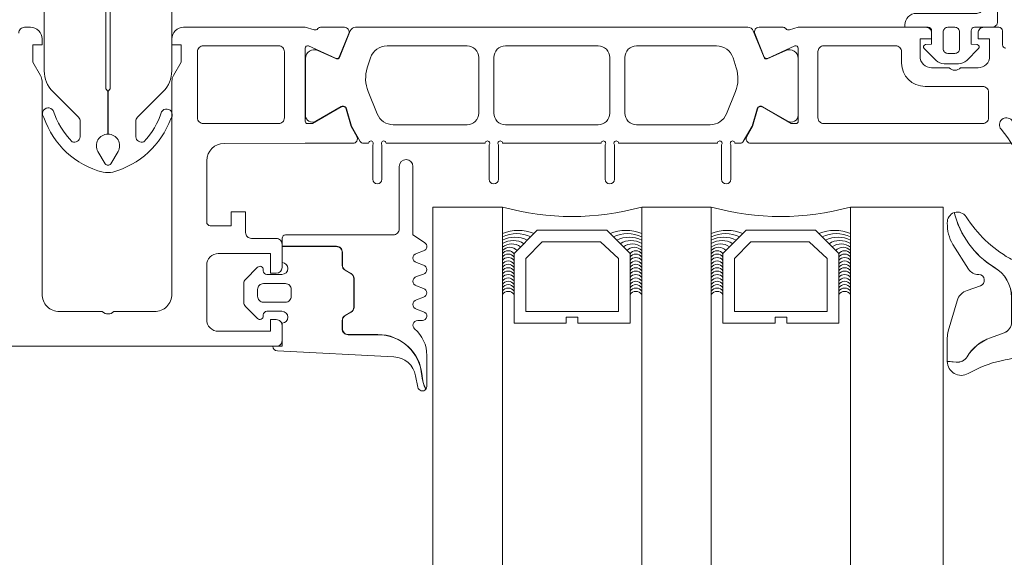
# Model space of a CAD drawing. Header units: millimetres. Extents: x 144573 to 336993, y 74252 to 247042.
# Tile 275 of 656: x 173195 to 173280, y 186180 to 186226. Entities that reach past the tile are written whole.
import ezdxf

# ---------------------------------------------------------------- set-up
doc = ezdxf.new("R2010")
doc.units = ezdxf.units.MM
doc.layers.add('FASÁDA DETAILNÍ', color=255, linetype='Continuous', lineweight=0)

# ---------------------------------------------------------------- blocks, each defined once
blk = doc.blocks.new('284336')
for points in [[(-0.7, -9.6), (-10, -9.6, 0.414511), (-10.51, -10.11), (-10.51, -15.51, -1), (-11.69, -15.51), (-11.69, -9.605), (-12.695, -8.948, -0.668884), (-12.6, -8.233), (-11.993, -8.006, 0.766384), (-11.993, -7.214), (-12.6, -6.987, -0.76831), (-12.6, -6.233), (-11.993, -6.006, 0.766384), (-11.993, -5.214), (-12.6, -4.987, -0.76831), (-12.6, -4.233), (-11.993, -4.006, 0.766384), (-11.993, -3.214), (-12.6, -2.987, -0.877523), (-12.5, -2.22), (-12.1, -2.22, 0.698129), (-11.835, -1.497, -0.220231), (-12.89, 0.782), (-12.89, 3.454, -0.157143), (-12.817, 3.682), (-12.688, 3.424, -0.067482), (-12.476, 2.53, 0.393136), (-8.659, -1.02), (-6.1, -1.02, -0.414214), (-5.61, -1.51), (-5.61, -2.221, -0.267949), (-5.855, -2.646), (-6.355, -2.934, 0.267949), (-6.61, -3.376), (-6.61, -5.844, 0.267949), (-6.355, -6.286), (-5.855, -6.574, -0.267949), (-5.61, -6.999), (-5.61, -8.11, 0.414215), (-5.1, -8.62), (-0.41, -8.62), (-0.41, -9.31, -0.414212), (-0.7, -9.6)], [(-0.41, 0), (-0.41, -2, 0.990243), (-0.4, -3.02), (0.9, -3.02, 0.414214), (1.21, -2.71), (1.21, -2.61, -0.668123), (1.705, -2.405), (2.746, -3.445, -0.199004), (2.89, -3.792), (2.89, -5.428, -0.199038), (2.746, -5.775), (1.705, -6.815, -0.668191), (1.21, -6.61), (1.21, -6.51, 0.414214), (0.9, -6.2), (-0.4, -6.2, 0.990269), (-0.41, -7.22), (-0.41, -8.6), (-5.1, -8.6, -0.414215), (-5.59, -8.11), (-5.59, -6.999, 0.267949), (-5.845, -6.557), (-6.345, -6.268, -0.267949), (-6.59, -5.844), (-6.59, -3.376, -0.267949), (-6.345, -2.952), (-5.845, -2.663, 0.267949), (-5.59, -2.221), (-5.59, -1.51, 0.414214), (-6.1, -1), (-8.659, -1, -0.393156), (-12.456, 2.532, 0.067572), (-12.669, 3.432), (-12.803, 3.7, -0.637545), (-12.117, 3.529), (-11.923, 2.531, 0.344315), (-10.055, 0.907), (0, 0.38, -0.406913), (0.39, 0), (-0.41, 0)], [(1.7, -4.31, 0.414235), (1.2, -3.81), (-0.7, -3.81, 0.414214), (-1.2, -4.31), (-1.2, -4.91, 0.414214), (-0.7, -5.41), (1.2, -5.41, 0.414235), (1.7, -4.91), (1.7, -4.31)]]:
    blk.add_lwpolyline(points, format="xyb", close=True)
blk = doc.blocks.new('284325')
for points in [[(0.836, -5.231, -0.560316), (0.937, -4.729), (1.943, -4.363, 0.3153), (2.14, -4.081), (2.14, -1.886, 0.451558), (1.802, -1.588), (0.905, -1.702, -0.399586), (0.568, -1.462), (0.297, -0.069, -0.415977), (0.528, 0.288, 0.024107), (6.149, 1.242, 0.076636), (8.992, 2.341, -0.577615), (10.79, 1.299), (10.015, 1.369, 0.283171), (9.078, 0.899, -0.168429), (7.068, -0.736), (5.898, -1.161, 0.315302), (5.24, -2.101), (5.24, -4.21, 0.269719), (6.757, -6.818, -0.194797), (10.185, -11.528, -0.342663), (9.166, -11.166, 0.119207), (5.433, -7.586, 0.578571), (3.63, -8.623), (3.629, -11.77, 0.176415), (6.159, -18.716, -1), (5.24, -19.487, -0.176415), (2.43, -11.771), (2.43, -8.891, 0.208286), (0.836, -5.231)], [(8.954, -6.65), (10.325, -8.78, -0.134555), (10.789, -10.631, -0.339795), (10.194, -11.525, 0.194788), (6.762, -6.809, -0.269736), (5.25, -4.21), (5.25, -2.101, -0.315302), (5.901, -1.171), (7.071, -0.745, 0.168429), (9.086, 0.894, -0.283167), (10.014, 1.359), (10.79, 1.289), (10.791, -0.743, -0.070852), (10.712, -1.302), (9.95, -3.927, -0.241839), (9.08, -4.826), (7.933, -5.215, 0.836024), (8.08, -6.191), (8.112, -6.191, -0.255349), (8.954, -6.65)]]:
    blk.add_lwpolyline(points, format="xyb", close=True)
blk = doc.blocks.new('244748_a')
blk.add_lwpolyline([(8.317, -1.695, 0.082248), (6.343, -0.896, -1.09695), (6.943, -0.101, -0.315353), (11.26, -5.152, -0.480529), (10.87, -5.64), (4.269, -5.64), (4.079, -5.45), (-16.527, -5.45), (-16.717, -5.64), (-20.426, -5.64, 0.574019), (-21.926, -4.784), (-22.99, -5.403, 0.524827), (-22.99, -5.897), (-21.926, -6.516, 0.574021), (-20.426, -5.66), (-16.717, -5.66), (-16.527, -5.85), (4.079, -5.85), (4.269, -5.66), (10.87, -5.66, -0.480529), (11.26, -6.148, -0.326229), (6.881, -11.091, -1.09695), (6.281, -10.297, 0.081457), (8.317, -9.605, 0.599203), (7.485, -8.05), (5.524, -8.05, 0.198965), (5.171, -8.197), (2.217, -11.15), (0.929, -12.01, -0.738038), (0.509, -11.62), (0.866, -11, 1), (0.346, -10.7), (0, -11.3), (-0.979, -11.3, 0.619205), (-1.45, -12.061), (-1.275, -12.426, -0.808139), (-2.038, -13.038), (-3.632, -11.444, 0.198906), (-4.339, -11.151), (-14.987, -11.15, -0.198936), (-16.755, -10.418), (-18.976, -8.197, 0.198942), (-19.33, -8.05), (-20.666, -8.05, 0.500217), (-21.094, -8.731, 0.122037), (-18.497, -10.274, -1.093735), (-19.1, -11.066, -0.240768), (-23.705, -6.07, -0.106226), (-23.705, -5.23, -0.256232), (-19.005, -0.132, -1.093735), (-18.402, -0.924, 0.116856), (-21.094, -2.569, 0.500217), (-20.666, -3.25), (-19.33, -3.25, 0.198942), (-18.976, -3.104), (-16.755, -0.882, -0.198936), (-14.987, -0.149), (-4.339, -0.149, 0.198907), (-3.632, 0.144), (-2.038, 1.738, -0.808139), (-1.275, 1.126), (-1.45, 0.761, 0.619205), (-0.979, 0), (0, 0), (0.346, -0.6, 1), (0.866, -0.3), (0.509, 0.32, -0.738038), (0.929, 0.71), (2.217, -0.15), (5.171, -3.104, 0.198965), (5.524, -3.25), (7.485, -3.25, 0.599203)], format="xyb", close=True)
blk = doc.blocks.new('246426')
for points in [[(-1.84, 0.643), (-2.861, -0.378, 0.198926), (-3.154, -1.085), (-3.154, -2.312, 0.198926), (-2.861, -3.019), (-1.84, -4.04, 0.637051), (-1.5, -3.916), (-1.454, -3.398), (-0.301, -3.398, -0.41484), (-0.001, -3.699), (-0.004, -5.19, 0.414232), (0.496, -5.69), (2.145, -5.69, 0.071862), (2.201, -5.682, 0.157876), (3.727, -4.638, 0.360336), (3.48, 2.389, 0.964062), (2.537, 1.485, -0.403385), (2.251, -4.337, -0.190964), (2.114, -4.391), (1.696, -4.391, -0.414214), (1.196, -3.891), (1.196, 1.31, 0.414201), (0.196, 2.31), (-0.004, 2.31), (-0.004, 0.302, -0.414214), (-0.304, 0.002), (-1.454, 0.002), (-1.5, 0.519, 0.637051), (-1.84, 0.643)], [(-2.254, -1.398, -0.414214), (-1.854, -0.998), (-0.404, -0.998, -0.414214), (-0.004, -1.398), (-0.004, -1.998, -0.414214), (-0.404, -2.398), (-1.854, -2.398, -0.414214), (-2.254, -1.998), (-2.254, -1.398)]]:
    blk.add_lwpolyline(points, format="xyb", close=True)

msp = doc.modelspace()

# ---------------------------------------------------------------- linework, layer by layer
at = {"layer": 'FASÁDA DETAILNÍ'}
for p, q in [((173236.48, 186209.759), (173230.48, 186209.759)), ((173236.48, 186209.759), (173230.48, 186209.759)), ((173254.48, 186209.759), (173248.48, 186209.759)), ((173254.48, 186209.759), (173248.48, 186209.759)), ((173274.48, 186209.759), (173266.48, 186209.759)), ((173274.48, 186209.759), (173266.48, 186209.759))]:
    msp.add_line(p, q, dxfattribs=at)
for points in [[(173068.48, 186197.759), (173216.98, 186197.759, 0.414214), (173217.48, 186198.259), (173217.48, 186199.559, 0.41422), (173216.98, 186200.059), (173216.48, 186200.059), (173216.48, 186199.059), (173211.98, 186199.059, -0.414214), (173210.98, 186200.059), (173210.98, 186204.759, -0.414214), (173211.98, 186205.759), (173216.48, 186205.759), (173216.48, 186204.059), (173216.98, 186204.059, 0.414201), (173217.48, 186204.559), (173217.48, 186206.559, 0.414214), (173216.98, 186207.059), (173214.837, 186207.059, -0.414214), (173214.337, 186207.559), (173214.337, 186209.359), (173213.086, 186209.359), (173213.086, 186208.159), (173211.28, 186208.159, -0.414214), (173210.98, 186208.459), (173210.98, 186213.757, -0.414167), (173212.48, 186215.257), (173219.478, 186215.259), (173223.578, 186215.258, 0.57735), (173223.924, 186215.858), (173223.426, 186216.722), (173222.998, 186218.214, 0.488701), (173222.559, 186218.39), (173220.093, 186216.959), (173219.673, 186216.959, -0.432566), (173219.478, 186217.159), (173219.478, 186223.463, -0.548397), (173219.759, 186223.649), (173222.143, 186222.58, 0.425336), (173222.41, 186222.688), (173223.227, 186224.711, 0.531563), (173222.856, 186225.261), (173220.792, 186225.261, 0.231306), (173220.555, 186225.145, -0.306185), (173220.236, 186225.041), (173219.478, 186225.259), (173208.974, 186225.259, 0.414214), (173207.974, 186224.259), (173207.974, 186223.759), (173208.774, 186223.759), (173208.774, 186222.259), (173208.114, 186221.115, 0.13165), (173207.98, 186220.615), (173207.98, 186202.25, -0.414214), (173206.48, 186200.75), (173202.979, 186200.75, -0.399985), (173201.979, 186200.75), (173198.28, 186200.75, -0.414214), (173196.78, 186202.25), (173196.78, 186220.615, 0.13165), (173196.646, 186221.115), (173195.986, 186222.259), (173195.986, 186223.759), (173196.786, 186223.759), (173196.786, 186224.259, 0.414214), (173195.786, 186225.259), (173195.28, 186225.259, 0.414214), (173194.78, 186224.759)], [(173068.48, 186197.759), (173216.98, 186197.759, 0.414214), (173217.48, 186198.259), (173217.48, 186199.559, 0.41422), (173216.98, 186200.059), (173216.48, 186200.059), (173216.48, 186199.059), (173211.98, 186199.059, -0.414214), (173210.98, 186200.059), (173210.98, 186204.759, -0.414214), (173211.98, 186205.759), (173216.48, 186205.759), (173216.48, 186204.059), (173216.98, 186204.059, 0.414201), (173217.48, 186204.559), (173217.48, 186206.559, 0.414214), (173216.98, 186207.059), (173214.837, 186207.059, -0.414214), (173214.337, 186207.559), (173214.337, 186209.359), (173213.086, 186209.359), (173213.086, 186208.159), (173211.28, 186208.159, -0.414214), (173210.98, 186208.459), (173210.98, 186213.757, -0.414167), (173212.48, 186215.257), (173219.478, 186215.259), (173223.578, 186215.258, 0.57735), (173223.924, 186215.858), (173223.426, 186216.722), (173222.998, 186218.214, 0.488701), (173222.559, 186218.39), (173220.093, 186216.959), (173219.673, 186216.959, -0.432566), (173219.478, 186217.159), (173219.478, 186223.463, -0.548397), (173219.759, 186223.649), (173222.143, 186222.58, 0.425336), (173222.41, 186222.688), (173223.227, 186224.711, 0.531563), (173222.856, 186225.261), (173220.792, 186225.261, 0.231306), (173220.555, 186225.145, -0.306185), (173220.236, 186225.041), (173219.478, 186225.259), (173208.974, 186225.259, 0.414214), (173207.974, 186224.259), (173207.974, 186223.759), (173208.774, 186223.759), (173208.774, 186222.259), (173208.114, 186221.115, 0.13165), (173207.98, 186220.615), (173207.98, 186202.25, -0.414214), (173206.48, 186200.75), (173202.979, 186200.75, -0.399985), (173201.979, 186200.75), (173198.28, 186200.75, -0.414214), (173196.78, 186202.25), (173196.78, 186220.615, 0.13165), (173196.646, 186221.115), (173195.986, 186222.259), (173195.986, 186223.759), (173196.786, 186223.759), (173196.786, 186224.259, 0.414214), (173195.786, 186225.259), (173195.28, 186225.259, 0.414214), (173194.78, 186224.759)], [(173290.28, 186215.259), (173261.98, 186215.259), (173257.88, 186215.258, -0.57735), (173257.533, 186215.858), (173258.032, 186216.722), (173258.46, 186218.214, -0.488701), (173258.899, 186218.39), (173261.365, 186216.959), (173261.785, 186216.959, 0.432566), (173261.98, 186217.159), (173261.98, 186223.463, 0.548397), (173261.698, 186223.649), (173259.315, 186222.58, -0.425336), (173259.047, 186222.688), (173258.231, 186224.711, -0.531563), (173258.602, 186225.261), (173260.666, 186225.261, -0.231306), (173260.903, 186225.145, 0.306185), (173261.222, 186225.041), (173261.98, 186225.259), (173261.98, 186225.259), (173272.98, 186225.259, -0.414426), (173273.48, 186224.759), (173273.48, 186224.265), (173272.48, 186224.265), (173272.48, 186222.765, 0.414214), (173273.48, 186221.765), (173274.98, 186221.765, 0.399985), (173275.98, 186221.765), (173277.48, 186221.765, 0.414214), (173278.48, 186222.765), (173278.48, 186224.259), (173277.48, 186224.259), (173277.48, 186224.759, -0.414456), (173277.98, 186225.259), (173279.28, 186225.257, -0.413971), (173279.58, 186224.957), (173279.58, 186223.759, 0.414214), (173279.88, 186223.459)], [(173290.28, 186215.259), (173261.98, 186215.259), (173257.88, 186215.258, -0.57735), (173257.533, 186215.858), (173258.032, 186216.722), (173258.46, 186218.214, -0.488701), (173258.899, 186218.39), (173261.365, 186216.959), (173261.785, 186216.959, 0.432566), (173261.98, 186217.159), (173261.98, 186223.463, 0.548397), (173261.698, 186223.649), (173259.315, 186222.58, -0.425336), (173259.047, 186222.688), (173258.231, 186224.711, -0.531563), (173258.602, 186225.261), (173260.666, 186225.261, -0.231306), (173260.903, 186225.145, 0.306185), (173261.222, 186225.041), (173261.98, 186225.259), (173261.98, 186225.259), (173272.98, 186225.259, -0.414426), (173273.48, 186224.759), (173273.48, 186224.265), (173272.48, 186224.265), (173272.48, 186222.765, 0.414214), (173273.48, 186221.765), (173274.98, 186221.765, 0.399985), (173275.98, 186221.765), (173277.48, 186221.765, 0.414214), (173278.48, 186222.765), (173278.48, 186224.259), (173277.48, 186224.259), (173277.48, 186224.759, -0.414456), (173277.98, 186225.259), (173279.28, 186225.257, -0.413971), (173279.58, 186224.957), (173279.58, 186223.759, 0.414214), (173279.88, 186223.459)]]:
    msp.add_lwpolyline(points, format="xyb", dxfattribs=at)
for points in [[(173223.819, 186225.259), (173235.73, 186225.259), (173257.641, 186225.259, -0.305837), (173258.105, 186224.946), (173259.027, 186222.659, 0.425336), (173259.295, 186222.551), (173260.913, 186223.267, -0.543753), (173261.97, 186222.583), (173261.97, 186217.679, -0.578182), (173261.069, 186217.16), (173258.877, 186218.421, 0.488505), (173258.438, 186218.244), (173258.004, 186216.73), (173257.241, 186215.409, -0.282478), (173256.965, 186215.259), (173256.52, 186215.259, 1.447009), (173256.17, 186215.127), (173256.17, 186212.159, -1), (173255.37, 186212.159), (173255.37, 186215.127, 1.447009), (173255.019, 186215.26), (173246.48, 186215.259, 1.447009), (173246.13, 186215.127), (173246.13, 186212.159, -1), (173245.33, 186212.159), (173245.33, 186215.127, 1.447009), (173244.979, 186215.26), (173236.48, 186215.259, 1.447009), (173236.13, 186215.127), (173236.13, 186212.159, -1), (173235.33, 186212.159), (173235.33, 186215.127, 1.447009), (173234.979, 186215.26), (173226.44, 186215.259, 1.447009), (173226.09, 186215.127), (173226.09, 186212.159, -1), (173225.29, 186212.159), (173225.29, 186215.127, 1.447009), (173224.939, 186215.26), (173224.495, 186215.259, -0.282478), (173224.219, 186215.409), (173223.456, 186216.73), (173223.022, 186218.244, 0.488505), (173222.583, 186218.421), (173220.391, 186217.16, -0.578182), (173219.49, 186217.679), (173219.49, 186222.583, -0.543753), (173220.547, 186223.267), (173222.165, 186222.551, 0.425336), (173222.432, 186222.659), (173223.355, 186224.946, -0.305837), (173223.819, 186225.259)], [(173223.819, 186225.259), (173235.73, 186225.259), (173257.641, 186225.259, -0.305837), (173258.105, 186224.946), (173259.027, 186222.659, 0.425336), (173259.295, 186222.551), (173260.913, 186223.267, -0.543753), (173261.97, 186222.583), (173261.97, 186217.679, -0.578182), (173261.069, 186217.16), (173258.877, 186218.421, 0.488505), (173258.438, 186218.244), (173258.004, 186216.73), (173257.241, 186215.409, -0.282478), (173256.965, 186215.259), (173256.52, 186215.259, 1.447009), (173256.17, 186215.127), (173256.17, 186212.159, -1), (173255.37, 186212.159), (173255.37, 186215.127, 1.447009), (173255.019, 186215.26), (173246.48, 186215.259, 1.447009), (173246.13, 186215.127), (173246.13, 186212.159, -1), (173245.33, 186212.159), (173245.33, 186215.127, 1.447009), (173244.979, 186215.26), (173236.48, 186215.259, 1.447009), (173236.13, 186215.127), (173236.13, 186212.159, -1), (173235.33, 186212.159), (173235.33, 186215.127, 1.447009), (173234.979, 186215.26), (173226.44, 186215.259, 1.447009), (173226.09, 186215.127), (173226.09, 186212.159, -1), (173225.29, 186212.159), (173225.29, 186215.127, 1.447009), (173224.939, 186215.26), (173224.495, 186215.259, -0.282478), (173224.219, 186215.409), (173223.456, 186216.73), (173223.022, 186218.244, 0.488505), (173222.583, 186218.421), (173220.391, 186217.16, -0.578182), (173219.49, 186217.679), (173219.49, 186222.583, -0.543753), (173220.547, 186223.267), (173222.165, 186222.551, 0.425336), (173222.432, 186222.659), (173223.355, 186224.946, -0.305837), (173223.819, 186225.259)], [(173210.18, 186223.158, -0.414214), (173210.68, 186223.658), (173217.18, 186223.658, -0.414214), (173217.68, 186223.158), (173217.68, 186217.458, -0.414214), (173217.18, 186216.958), (173210.68, 186216.958, -0.414214), (173210.18, 186217.458), (173210.18, 186223.158)], [(173210.18, 186223.158, -0.414214), (173210.68, 186223.658), (173217.18, 186223.658, -0.414214), (173217.68, 186223.158), (173217.68, 186217.458, -0.414214), (173217.18, 186216.958), (173210.68, 186216.958, -0.414214), (173210.18, 186217.458), (173210.18, 186223.158)], [(173233.43, 186223.66), (173226.53, 186223.66, 0.324916), (173225.103, 186222.623), (173224.827, 186221.773, 0.176429), (173224.899, 186219.721), (173225.677, 186217.797, 0.305619), (173227.068, 186216.859), (173233.43, 186216.859, 0.414218), (173234.43, 186217.859), (173234.43, 186222.66, 0.414218), (173233.43, 186223.66)], [(173233.43, 186223.66), (173226.53, 186223.66, 0.324916), (173225.103, 186222.623), (173224.827, 186221.773, 0.176429), (173224.899, 186219.721), (173225.677, 186217.797, 0.305619), (173227.068, 186216.859), (173233.43, 186216.859, 0.414218), (173234.43, 186217.859), (173234.43, 186222.66, 0.414218), (173233.43, 186223.66)], [(173244.73, 186223.66), (173236.73, 186223.66, 0.414214), (173235.73, 186222.66), (173235.73, 186217.859, 0.414214), (173236.73, 186216.859), (173244.73, 186216.859, 0.414214), (173245.73, 186217.859), (173245.73, 186222.66, 0.414214), (173244.73, 186223.66)], [(173244.73, 186223.66), (173236.73, 186223.66, 0.414214), (173235.73, 186222.66), (173235.73, 186217.859, 0.414214), (173236.73, 186216.859), (173244.73, 186216.859, 0.414214), (173245.73, 186217.859), (173245.73, 186222.66, 0.414214), (173244.73, 186223.66)], [(173254.93, 186223.66), (173248.03, 186223.66, 0.414218), (173247.03, 186222.66), (173247.03, 186217.859, 0.414218), (173248.03, 186216.859), (173254.392, 186216.859, 0.305619), (173255.783, 186217.797), (173256.561, 186219.721, 0.176429), (173256.633, 186221.773), (173256.357, 186222.623, 0.324916), (173254.93, 186223.66)], [(173254.93, 186223.66), (173248.03, 186223.66, 0.414218), (173247.03, 186222.66), (173247.03, 186217.859, 0.414218), (173248.03, 186216.859), (173254.392, 186216.859, 0.305619), (173255.783, 186217.797), (173256.561, 186219.721, 0.176429), (173256.633, 186221.773), (173256.357, 186222.623, 0.324916), (173254.93, 186223.66)], [(173264.18, 186216.959), (173277.88, 186216.959, 0.414214), (173278.38, 186217.459), (173278.38, 186219.665, 0.414214), (173277.88, 186220.165), (173272.91, 186220.165, -0.411139), (173270.88, 186222.165), (173270.88, 186223.159, 0.414214), (173270.38, 186223.659), (173264.18, 186223.659, 0.414214), (173263.68, 186223.159), (173263.68, 186217.459, 0.414214), (173264.18, 186216.959)], [(173264.18, 186216.959), (173277.88, 186216.959, 0.414214), (173278.38, 186217.459), (173278.38, 186219.665, 0.414214), (173277.88, 186220.165), (173272.91, 186220.165, -0.411139), (173270.88, 186222.165), (173270.88, 186223.159, 0.414214), (173270.38, 186223.659), (173264.18, 186223.659, 0.414214), (173263.68, 186223.159), (173263.68, 186217.459, 0.414214), (173264.18, 186216.959)]]:
    msp.add_lwpolyline(points, format="xyb", close=True, dxfattribs=at)
for points in [[(173236.48, 186209.759), (173236.48, 184300.759), (173230.48, 184300.759), (173230.48, 186209.759)], [(173254.48, 186209.759), (173254.48, 184300.759), (173248.48, 184300.759), (173248.48, 186209.759)], [(173274.48, 186209.759), (173274.48, 184300.759), (173266.48, 184300.759), (173266.48, 186209.759)]]:
    msp.add_lwpolyline(points, dxfattribs=at)
for points in [[(173237.48, 186199.759), (173237.48, 186205.759), (173239.48, 186207.759), (173245.48, 186207.759), (173247.48, 186205.759), (173247.48, 186199.759), (173242.98, 186199.759), (173242.98, 186200.259), (173241.98, 186200.259), (173241.98, 186199.759)], [(173237.48, 186199.759), (173237.48, 186205.759), (173239.48, 186207.759), (173245.48, 186207.759), (173247.48, 186205.759), (173247.48, 186199.759), (173242.98, 186199.759), (173242.98, 186200.259), (173241.98, 186200.259), (173241.98, 186199.759)], [(173255.48, 186199.759), (173255.48, 186205.759), (173257.48, 186207.759), (173263.48, 186207.759), (173265.48, 186205.759), (173265.48, 186199.759), (173260.98, 186199.759), (173260.98, 186200.259), (173259.98, 186200.259), (173259.98, 186199.759)], [(173255.48, 186199.759), (173255.48, 186205.759), (173257.48, 186207.759), (173263.48, 186207.759), (173265.48, 186205.759), (173265.48, 186199.759), (173260.98, 186199.759), (173260.98, 186200.259), (173259.98, 186200.259), (173259.98, 186199.759)], [(173246.48, 186200.759), (173238.48, 186200.759), (173238.48, 186205.344), (173239.894, 186206.759), (173244.927, 186206.759), (173246.48, 186205.344)], [(173246.48, 186200.759), (173238.48, 186200.759), (173238.48, 186205.344), (173239.894, 186206.759), (173244.927, 186206.759), (173246.48, 186205.344)], [(173264.48, 186200.759), (173256.48, 186200.759), (173256.48, 186205.344), (173257.894, 186206.759), (173262.927, 186206.759), (173264.48, 186205.344)], [(173264.48, 186200.759), (173256.48, 186200.759), (173256.48, 186205.344), (173257.894, 186206.759), (173262.927, 186206.759), (173264.48, 186205.344)]]:
    msp.add_lwpolyline(points, close=True, dxfattribs=at)
for centre, radius, start, end in [((173242.48, 186231.65), 22.699, 254.67278, 285.32722), ((173242.48, 186231.65), 22.699, 254.67278, 285.32722), ((173260.48, 186231.65), 22.699, 254.67278, 285.32722), ((173260.48, 186231.65), 22.699, 254.67278, 285.32722), ((173237.832, 186204.208), 3.546, 67.29382, 112.40905), ((173237.832, 186204.208), 3.546, 67.29382, 112.40905), ((173237.718, 186204.575), 2.897, 65.30667, 115.29515), ((173237.718, 186204.575), 2.897, 65.30667, 115.29515), ((173247.128, 186204.208), 3.546, 67.59095, 112.70618), ((173247.128, 186204.208), 3.546, 67.59095, 112.70618), ((173247.242, 186204.575), 2.897, 64.70485, 114.69333), ((173247.242, 186204.575), 2.897, 64.70485, 114.69333), ((173255.832, 186204.208), 3.546, 67.29382, 112.40905), ((173255.832, 186204.208), 3.546, 67.29382, 112.40905), ((173255.718, 186204.575), 2.897, 65.30667, 115.29515), ((173255.718, 186204.575), 2.897, 65.30667, 115.29515), ((173265.128, 186204.208), 3.546, 67.59095, 112.70618), ((173265.128, 186204.208), 3.546, 67.59095, 112.70618), ((173265.242, 186204.575), 2.897, 64.70485, 114.69333), ((173265.242, 186204.575), 2.897, 64.70485, 114.69333), ((173237.549, 186204.923), 2.248, 61.52734, 118.40281), ((173237.549, 186204.923), 2.248, 61.52734, 118.40281), ((173237.405, 186205.168), 1.712, 57.29495, 122.68565), ((173237.405, 186205.168), 1.712, 57.29495, 122.68565), ((173237.266, 186205.328), 1.263, 51.96563, 128.49956), ((173237.266, 186205.328), 1.263, 51.96563, 128.49956), ((173247.411, 186204.923), 2.248, 61.59719, 118.47266), ((173247.411, 186204.923), 2.248, 61.59719, 118.47266), ((173247.555, 186205.168), 1.712, 57.31435, 122.70505), ((173247.555, 186205.168), 1.712, 57.31435, 122.70505), ((173247.694, 186205.328), 1.263, 51.50044, 128.03437), ((173247.694, 186205.328), 1.263, 51.50044, 128.03437), ((173255.549, 186204.923), 2.248, 61.52734, 118.40281), ((173255.549, 186204.923), 2.248, 61.52734, 118.40281), ((173255.405, 186205.168), 1.712, 57.29495, 122.68565), ((173255.405, 186205.168), 1.712, 57.29495, 122.68565), ((173255.266, 186205.328), 1.263, 51.96563, 128.49956), ((173255.266, 186205.328), 1.263, 51.96563, 128.49956), ((173265.411, 186204.923), 2.248, 61.59719, 118.47266), ((173265.411, 186204.923), 2.248, 61.59719, 118.47266), ((173265.555, 186205.168), 1.712, 57.31435, 122.70505), ((173265.555, 186205.168), 1.712, 57.31435, 122.70505), ((173265.694, 186205.328), 1.263, 51.50044, 128.03437), ((173265.694, 186205.328), 1.263, 51.50044, 128.03437), ((173237.118, 186205.418), 0.879, 43.99491, 136.49644), ((173237.118, 186205.418), 0.879, 43.99491, 136.49644), ((173236.98, 186205.406), 0.596, 33.03656, 146.96344), ((173236.98, 186205.406), 0.596, 33.03656, 146.96344), ((173247.842, 186205.418), 0.879, 43.50356, 136.00509), ((173247.842, 186205.418), 0.879, 43.50356, 136.00509), ((173247.98, 186205.406), 0.596, 33.03656, 146.96344), ((173247.98, 186205.406), 0.596, 33.03656, 146.96344), ((173255.118, 186205.418), 0.879, 43.99491, 136.49644), ((173255.118, 186205.418), 0.879, 43.99491, 136.49644), ((173254.98, 186205.406), 0.596, 33.03656, 146.96344), ((173254.98, 186205.406), 0.596, 33.03656, 146.96344), ((173265.842, 186205.418), 0.879, 43.50356, 136.00509), ((173265.842, 186205.418), 0.879, 43.50356, 136.00509), ((173265.98, 186205.406), 0.596, 33.03656, 146.96344), ((173265.98, 186205.406), 0.596, 33.03656, 146.96344), ((173236.98, 186205.113), 0.596, 33.03656, 146.96344), ((173236.98, 186205.113), 0.596, 33.03656, 146.96344), ((173236.98, 186204.821), 0.596, 33.03656, 146.96344), ((173236.98, 186204.821), 0.596, 33.03656, 146.96344), ((173236.98, 186204.528), 0.596, 33.03656, 146.96344), ((173236.98, 186204.528), 0.596, 33.03656, 146.96344), ((173247.98, 186205.113), 0.596, 33.03656, 146.96344), ((173247.98, 186205.113), 0.596, 33.03656, 146.96344), ((173247.98, 186204.821), 0.596, 33.03656, 146.96344), ((173247.98, 186204.821), 0.596, 33.03656, 146.96344), ((173247.98, 186204.528), 0.596, 33.03656, 146.96344), ((173247.98, 186204.528), 0.596, 33.03656, 146.96344), ((173254.98, 186205.113), 0.596, 33.03656, 146.96344), ((173254.98, 186205.113), 0.596, 33.03656, 146.96344), ((173254.98, 186204.821), 0.596, 33.03656, 146.96344), ((173254.98, 186204.821), 0.596, 33.03656, 146.96344), ((173254.98, 186204.528), 0.596, 33.03656, 146.96344), ((173254.98, 186204.528), 0.596, 33.03656, 146.96344), ((173265.98, 186205.113), 0.596, 33.03656, 146.96344), ((173265.98, 186205.113), 0.596, 33.03656, 146.96344), ((173265.98, 186204.821), 0.596, 33.03656, 146.96344), ((173265.98, 186204.821), 0.596, 33.03656, 146.96344), ((173265.98, 186204.528), 0.596, 33.03656, 146.96344), ((173265.98, 186204.528), 0.596, 33.03656, 146.96344), ((173236.98, 186204.236), 0.596, 33.03656, 146.96344), ((173236.98, 186204.236), 0.596, 33.03656, 146.96344), ((173236.98, 186203.943), 0.596, 33.03656, 146.96344), ((173236.98, 186203.943), 0.596, 33.03656, 146.96344), ((173236.98, 186203.651), 0.596, 33.03656, 146.96344), ((173236.98, 186203.651), 0.596, 33.03656, 146.96344), ((173247.98, 186204.236), 0.596, 33.03656, 146.96344), ((173247.98, 186204.236), 0.596, 33.03656, 146.96344), ((173247.98, 186203.943), 0.596, 33.03656, 146.96344), ((173247.98, 186203.943), 0.596, 33.03656, 146.96344), ((173247.98, 186203.651), 0.596, 33.03656, 146.96344), ((173247.98, 186203.651), 0.596, 33.03656, 146.96344), ((173254.98, 186204.236), 0.596, 33.03656, 146.96344), ((173254.98, 186204.236), 0.596, 33.03656, 146.96344), ((173254.98, 186203.943), 0.596, 33.03656, 146.96344), ((173254.98, 186203.943), 0.596, 33.03656, 146.96344), ((173254.98, 186203.651), 0.596, 33.03656, 146.96344), ((173254.98, 186203.651), 0.596, 33.03656, 146.96344), ((173265.98, 186204.236), 0.596, 33.03656, 146.96344), ((173265.98, 186204.236), 0.596, 33.03656, 146.96344), ((173265.98, 186203.943), 0.596, 33.03656, 146.96344), ((173265.98, 186203.943), 0.596, 33.03656, 146.96344), ((173265.98, 186203.651), 0.596, 33.03656, 146.96344), ((173265.98, 186203.651), 0.596, 33.03656, 146.96344), ((173236.98, 186203.358), 0.596, 33.03656, 146.96344), ((173236.98, 186203.358), 0.596, 33.03656, 146.96344), ((173236.98, 186203.066), 0.596, 33.03656, 146.96344), ((173236.98, 186203.066), 0.596, 33.03656, 146.96344), ((173236.98, 186202.773), 0.596, 33.03656, 146.96344), ((173236.98, 186202.773), 0.596, 33.03656, 146.96344), ((173247.98, 186203.358), 0.596, 33.03656, 146.96344), ((173247.98, 186203.358), 0.596, 33.03656, 146.96344), ((173247.98, 186203.066), 0.596, 33.03656, 146.96344), ((173247.98, 186203.066), 0.596, 33.03656, 146.96344), ((173247.98, 186202.773), 0.596, 33.03656, 146.96344), ((173247.98, 186202.773), 0.596, 33.03656, 146.96344), ((173254.98, 186203.358), 0.596, 33.03656, 146.96344), ((173254.98, 186203.358), 0.596, 33.03656, 146.96344), ((173254.98, 186203.066), 0.596, 33.03656, 146.96344), ((173254.98, 186203.066), 0.596, 33.03656, 146.96344), ((173254.98, 186202.773), 0.596, 33.03656, 146.96344), ((173254.98, 186202.773), 0.596, 33.03656, 146.96344), ((173265.98, 186203.358), 0.596, 33.03656, 146.96344), ((173265.98, 186203.358), 0.596, 33.03656, 146.96344), ((173265.98, 186203.066), 0.596, 33.03656, 146.96344), ((173265.98, 186203.066), 0.596, 33.03656, 146.96344), ((173265.98, 186202.773), 0.596, 33.03656, 146.96344), ((173265.98, 186202.773), 0.596, 33.03656, 146.96344), ((173236.98, 186202.481), 0.596, 33.03656, 146.96344), ((173236.98, 186202.481), 0.596, 33.03656, 146.96344), ((173236.98, 186202.188), 0.596, 33.03656, 146.96344), ((173236.98, 186202.188), 0.596, 33.03656, 146.96344), ((173236.98, 186201.896), 0.596, 33.03656, 146.96344), ((173236.98, 186201.896), 0.596, 33.03656, 146.96344), ((173247.98, 186202.481), 0.596, 33.03656, 146.96344), ((173247.98, 186202.481), 0.596, 33.03656, 146.96344), ((173247.98, 186202.188), 0.596, 33.03656, 146.96344), ((173247.98, 186202.188), 0.596, 33.03656, 146.96344), ((173247.98, 186201.896), 0.596, 33.03656, 146.96344), ((173247.98, 186201.896), 0.596, 33.03656, 146.96344), ((173254.98, 186202.481), 0.596, 33.03656, 146.96344), ((173254.98, 186202.481), 0.596, 33.03656, 146.96344), ((173254.98, 186202.188), 0.596, 33.03656, 146.96344), ((173254.98, 186202.188), 0.596, 33.03656, 146.96344), ((173254.98, 186201.896), 0.596, 33.03656, 146.96344), ((173254.98, 186201.896), 0.596, 33.03656, 146.96344), ((173265.98, 186202.481), 0.596, 33.03656, 146.96344), ((173265.98, 186202.481), 0.596, 33.03656, 146.96344), ((173265.98, 186202.188), 0.596, 33.03656, 146.96344), ((173265.98, 186202.188), 0.596, 33.03656, 146.96344), ((173265.98, 186201.896), 0.596, 33.03656, 146.96344), ((173265.98, 186201.896), 0.596, 33.03656, 146.96344)]:
    msp.add_arc(centre, radius, start, end, dxfattribs=at)

# ---------------------------------------------------------------- block references
for name, p, rotation in [('244748_a', (173196.819, 186236.481), 90), ('244748_a', (173196.819, 186236.481), 90), ('246426', (173273.48, 186225.263), 90), ('246426', (173273.48, 186225.263), 90), ('284325', (173285.62, 186197.759), 180), ('284325', (173285.62, 186197.759), 180), ('284336', (173217.07, 186197.759), 180), ('284336', (173217.07, 186197.759), 180)]:
    msp.add_blockref(name, p, dxfattribs=dict(at, rotation=rotation))

doc.saveas('drawing.dxf')
